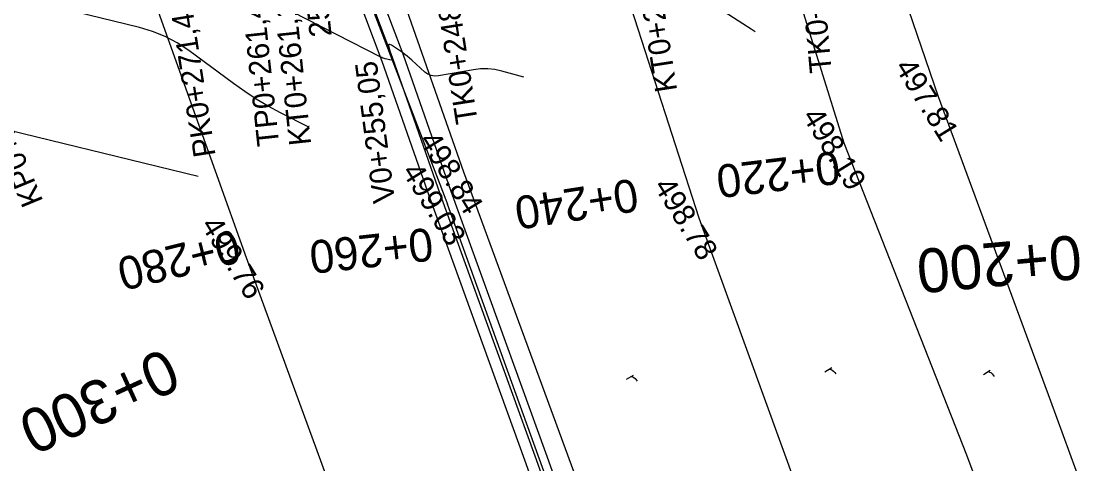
# Model space of a CAD drawing. Extents: x -636600 to -628587, y -1090963 to -1085869.
# Drawn here: x -629485.8 to -629389.4, y -1086065.4 to -1086025.1 of the extents above; entities that cross this region are included whole.
import ezdxf

# ---------------------------------------------------------------- set-up
doc = ezdxf.new("R2010")
doc.units = 0
for name, color, linetype in [('07_OCH_P A POPISY TI', 7, 'Continuous'), ('07_PLYNOVOD', 7, 'Continuous'), ('40', 7, 'Continuous'), ('42', 7, 'Continuous'), ('43', 7, 'Continuous'), ('Ex_Minor Contours', 7, 'Continuous'), ('HEKTOMETRY100', 7, 'Continuous'), ('HEKTOMETRY20', 7, 'Continuous'), ('HL_BODY', 7, 'Continuous'), ('koty_vše', 7, 'Continuous'), ('POLOMERY', 7, 'Continuous'), ('VRCHOLY', 7, 'Continuous')]:
    doc.layers.add(name, color=color, linetype=linetype)

msp = doc.modelspace()

# ---------------------------------------------------------------- linework, layer by layer
at = {"layer": '07_OCH_P A POPISY TI'}
for points in [[(-629453.344, -1086022.061), (-629451.075, -1086028.083), (-629446.718, -1086040.598), (-629438.092, -1086064.415), (-629429.26, -1086089.08), (-629419.909, -1086115.841), (-629413.018, -1086135.271), (-629404.945, -1086158.694), (-629402.412, -1086166.292)], [(-629404.52, -1086166.292), (-629406.839, -1086159.335), (-629414.906, -1086135.932), (-629421.796, -1086116.506), (-629431.146, -1086089.747), (-629439.973, -1086065.092), (-629448.603, -1086041.267), (-629452.955, -1086028.765), (-629455.241, -1086022.697)]]:
    msp.add_lwpolyline(points, dxfattribs=at)
at = {"layer": '07_PLYNOVOD'}
msp.add_lwpolyline([(-629403.466, -1086166.292), (-629405.892, -1086159.015), (-629413.962, -1086135.602), (-629420.852, -1086116.173), (-629430.203, -1086089.414), (-629439.032, -1086064.753), (-629447.661, -1086040.933), (-629452.015, -1086028.424), (-629454.292, -1086022.379)], dxfattribs=at)
at = {"layer": '40'}
for p, q in [((-629460.836, -1086005.698), (-629447.027, -1086041.787)), ((-629445.518, -1086038.845), (-629457.311, -1086005.354)), ((-629433.097, -1086072.724), (-629445.518, -1086038.845)), ((-629436.277, -1086071.573), (-629447.027, -1086041.787))]:
    msp.add_line(p, q, dxfattribs=at)
at = {"layer": '42'}
for p, q in [((-629402.329, -1086031.98), (-629413.527, -1085999.168)), ((-629422.259, -1085999.931), (-629410.931, -1086036.189)), ((-629437.222, -1086002.311), (-629424.15, -1086043.028)), ((-629479.106, -1086008.052), (-629465.341, -1086046.637)), ((-629392.095, -1086059.733), (-629402.329, -1086031.98)), ((-629410.931, -1086036.189), (-629399.759, -1086064.622)), ((-629424.15, -1086043.028), (-629410.25, -1086081.318)), ((-629465.341, -1086046.637), (-629453.569, -1086078.801)), ((-629369.026, -1086122.909), (-629392.095, -1086059.733)), ((-629399.759, -1086064.622), (-629376.821, -1086127.149))]:
    msp.add_line(p, q, dxfattribs=at)
at = {"layer": '43'}
for points in [[(-629412.654, -1086057.059), (-629412.031, -1086056.675)], [(-629412.232, -1086056.799), (-629412.097, -1086056.836), (-629411.989, -1086056.89), (-629411.867, -1086056.999), (-629411.769, -1086057.114), (-629411.679, -1086057.244)], [(-629398.231, -1086057.299), (-629397.608, -1086056.914)], [(-629397.809, -1086057.038), (-629397.675, -1086057.075), (-629397.567, -1086057.13), (-629397.444, -1086057.239), (-629397.346, -1086057.354), (-629397.257, -1086057.484)], [(-629430.716, -1086057.733), (-629430.093, -1086057.348)], [(-629430.294, -1086057.473), (-629430.16, -1086057.509), (-629430.052, -1086057.564), (-629429.929, -1086057.673), (-629429.831, -1086057.788), (-629429.742, -1086057.918)]]:
    msp.add_lwpolyline(points, dxfattribs=at)
at = {"layer": 'Ex_Minor Contours'}
for points in [[(-629430.674, -1086018.511), (-629420.123, -1086025.315), (-629419.372, -1086025.804), (-629419.01, -1086026.045)], [(-629459.647, -1086034.756), (-629462.221, -1086033.442), (-629463.333, -1086032.844), (-629464.418, -1086032.202), (-629465.476, -1086031.517), (-629466.506, -1086030.786), (-629470.573, -1086027.777), (-629471.616, -1086027.082), (-629472.712, -1086026.5), (-629473.862, -1086026.031), (-629475.064, -1086025.676), (-629484.398, -1086023.408), (-629485.316, -1086023.189), (-629486.236, -1086022.977)], [(-629440.061, -1086030.209), (-629442.075, -1086029.646), (-629442.713, -1086029.505), (-629443.355, -1086029.437), (-629444.001, -1086029.443), (-629444.65, -1086029.522), (-629447.848, -1086030.092), (-629448.191, -1086030.117), (-629448.511, -1086030.065), (-629448.809, -1086029.937), (-629449.085, -1086029.732), (-629450.271, -1086028.64), (-629450.474, -1086028.46), (-629450.684, -1086028.287), (-629450.9, -1086028.123), (-629451.122, -1086027.967), (-629452.125, -1086027.289), (-629452.272, -1086027.211), (-629452.361, -1086027.213), (-629452.392, -1086027.297), (-629452.367, -1086027.461), (-629452.097, -1086028.472), (-629452.085, -1086028.563), (-629452.108, -1086028.619), (-629452.164, -1086028.643), (-629452.255, -1086028.633), (-629452.685, -1086028.526), (-629452.791, -1086028.497), (-629452.896, -1086028.461), (-629452.998, -1086028.419), (-629453.097, -1086028.372), (-629461.151, -1086024.258)], [(-629490.646, -1086034.126), (-629469.7, -1086039.215)]]:
    msp.add_lwpolyline(points, dxfattribs=at)

# ---------------------------------------------------------------- texts
at = {"layer": 'HEKTOMETRY100'}
for s, rotation, p in [('0+200', 185.18906, (-629389.49, -1086044.57)), ('0+300', 204.60535, (-629472.701, -1086054.814))]:
    msp.add_text(s, height=4, rotation=rotation, dxfattribs=at).set_placement(p)
at = {"layer": 'HEKTOMETRY20'}
for s, rotation, p in [('0+220', 186.83101, (-629411.49, -1086036.916)), ('0+240', 188.8988, (-629429.93, -1086039.41)), ('0+280', 193.83017, (-629466.339, -1086044.088)), ('0+260', 186.358, (-629448.516, -1086043.91))]:
    msp.add_text(s, height=3, rotation=rotation, dxfattribs=at).set_placement(p)
at = {"layer": 'HL_BODY'}
for s, rotation, p in [('TK0+212,836', 95.18906, (-629412.035, -1086029.729)), ('KT0+229,022', 98.8988, (-629426.102, -1086031.402)), ('TK0+248,914', 98.8988, (-629444.246, -1086034.295)), ('TP0+261,489', 96.08879, (-629462.325, -1086036.386)), ('KT0+261,175', 96.08879, (-629459.418, -1086036.325)), ('PK0+271,489', 98.95358, (-629468.115, -1086037.331)), ('KP0+295,114', 112.48973, (-629483.793, -1086041.5))]:
    msp.add_text(s, height=2, rotation=rotation, dxfattribs=at).set_placement(p)
at = {"layer": 'koty_vše'}
for s, p in [('497.81', (-629406.352, -1086029.274)), ('498.19', (-629414.784, -1086033.758)), ('498.84', (-629449.665, -1086035.937)), ('499.03', (-629451.224, -1086038.799)), ('498.78', (-629428.297, -1086040.121)), ('499.76', (-629469.522, -1086043.676))]:
    msp.add_text(s, height=2, rotation=301.70867, dxfattribs=at).set_placement(p)
at = {"layer": 'POLOMERY'}
msp.add_text('250,00', height=2, rotation=96.08879, dxfattribs=at).set_placement((-629457.55, -1086026.436))
at = {"layer": 'VRCHOLY'}
msp.add_text('V0+255,05', height=2, rotation=97.4938, dxfattribs=at).set_placement((-629451.778, -1086041.541))

doc.saveas('drawing.dxf')
